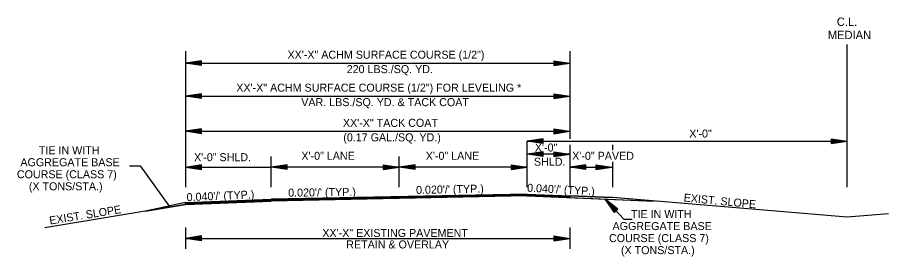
# Model space of a CAD drawing. Extents: x 542112 to 1930787, y -1968972 to 596640.
# Drawn here: x 546510 to 547326, y -1964614 to -1964390 of the extents above; entities that cross this region are included whole.
import ezdxf

# ---------------------------------------------------------------- set-up
doc = ezdxf.new("R2010")
doc.units = 0
doc.layers.add('R_Draft', color=7, linetype='Continuous')
doc.layers.add('R_MOT', color=7, linetype='Continuous')

msp = doc.modelspace()

# ---------------------------------------------------------------- linework, layer by layer
at = {"layer": 'R_Draft'}
for p, q in [((547287.51, -1964549.15), (547287.51, -1964415.64)), ((546667.32, -1964421.89), (546667.32, -1964549.32)), ((546682.32, -1964430.9), (546667.32, -1964433.15)), ((546667.32, -1964433.15), (547027.49, -1964433.15)), ((546682.32, -1964435.4), (546667.32, -1964433.15)), ((546682.32, -1964431.28), (546669.82, -1964433.15)), ((546682.32, -1964435.03), (546669.82, -1964433.15)), ((546682.32, -1964431.66), (546672.4, -1964433.15)), ((546682.32, -1964434.64), (546672.4, -1964433.15)), ((546682.32, -1964432.03), (546674.9, -1964433.15)), ((546682.32, -1964434.27), (546674.9, -1964433.15)), ((546682.32, -1964432.42), (546677.44, -1964433.15)), ((546682.32, -1964433.88), (546677.44, -1964433.15)), ((546682.32, -1964432.8), (546679.95, -1964433.15)), ((546682.32, -1964433.5), (546679.95, -1964433.15)), ((546682.32, -1964435.4), (546682.32, -1964430.9)), ((547012.49, -1964430.9), (547027.49, -1964433.15)), ((547012.49, -1964430.9), (547012.49, -1964435.4)), ((547012.49, -1964431.28), (547024.98, -1964433.15)), ((547012.49, -1964431.66), (547022.4, -1964433.15)), ((547012.49, -1964432.03), (547019.9, -1964433.15)), ((547012.49, -1964432.42), (547017.36, -1964433.15)), ((547012.49, -1964432.8), (547014.86, -1964433.15)), ((547012.49, -1964435.4), (547027.49, -1964433.15)), ((547012.49, -1964433.89), (547017.36, -1964433.15)), ((547012.49, -1964434.64), (547022.4, -1964433.15)), ((547012.49, -1964435.03), (547024.98, -1964433.15)), ((547012.49, -1964434.27), (547019.9, -1964433.15)), ((547012.49, -1964433.5), (547014.86, -1964433.15)), ((546682.32, -1964461.77), (546667.32, -1964464.02)), ((546682.32, -1964462.15), (546669.82, -1964464.02)), ((546682.32, -1964466.27), (546682.32, -1964461.77)), ((547012.49, -1964461.77), (547027.49, -1964464.02)), ((547012.49, -1964461.77), (547012.49, -1964466.27)), ((547012.49, -1964462.15), (547024.98, -1964464.02)), ((546667.32, -1964464.02), (547027.49, -1964464.02)), ((546682.32, -1964466.27), (546667.32, -1964464.02)), ((546682.32, -1964465.9), (546669.82, -1964464.02)), ((546682.32, -1964462.53), (546672.4, -1964464.02)), ((546682.32, -1964465.51), (546672.4, -1964464.02)), ((546682.32, -1964462.9), (546674.9, -1964464.02)), ((546682.32, -1964465.14), (546674.9, -1964464.02)), ((546682.32, -1964463.29), (546677.44, -1964464.02)), ((546682.32, -1964464.75), (546677.44, -1964464.02)), ((546682.32, -1964463.67), (546679.95, -1964464.02)), ((546682.32, -1964464.37), (546679.95, -1964464.02)), ((547012.49, -1964462.53), (547022.4, -1964464.02)), ((547012.49, -1964462.9), (547019.9, -1964464.02)), ((547012.49, -1964463.29), (547017.36, -1964464.02)), ((547012.49, -1964463.67), (547014.86, -1964464.02)), ((547012.49, -1964466.27), (547027.49, -1964464.02)), ((547012.49, -1964464.76), (547017.36, -1964464.02)), ((547012.49, -1964465.51), (547022.4, -1964464.02)), ((547012.49, -1964465.9), (547024.98, -1964464.02)), ((547012.49, -1964465.14), (547019.9, -1964464.02)), ((547012.49, -1964464.37), (547014.86, -1964464.02)), ((546682.32, -1964494.7), (546667.32, -1964496.95)), ((546682.32, -1964499.2), (546682.32, -1964494.7)), ((547012.49, -1964494.7), (547027.49, -1964496.95)), ((547012.49, -1964494.7), (547012.49, -1964499.2)), ((546667.32, -1964496.95), (547027.49, -1964496.95)), ((546682.32, -1964499.2), (546667.32, -1964496.95)), ((546682.32, -1964495.08), (546669.82, -1964496.95)), ((546682.32, -1964498.83), (546669.82, -1964496.95)), ((546682.32, -1964495.46), (546672.4, -1964496.95)), ((546682.32, -1964498.44), (546672.4, -1964496.95)), ((546682.32, -1964495.83), (546674.9, -1964496.95)), ((546682.32, -1964498.07), (546674.9, -1964496.95)), ((546682.32, -1964496.22), (546677.44, -1964496.95)), ((546682.32, -1964497.68), (546677.44, -1964496.95)), ((546682.32, -1964496.6), (546679.95, -1964496.95)), ((546682.32, -1964497.3), (546679.95, -1964496.95)), ((547012.49, -1964495.08), (547024.98, -1964496.95)), ((547012.49, -1964495.46), (547022.4, -1964496.95)), ((547012.49, -1964495.83), (547019.9, -1964496.95)), ((547012.49, -1964496.22), (547017.36, -1964496.95)), ((547012.49, -1964496.6), (547014.86, -1964496.95)), ((547012.49, -1964499.2), (547027.49, -1964496.95)), ((547012.49, -1964497.69), (547017.36, -1964496.95)), ((547012.49, -1964498.44), (547022.4, -1964496.95)), ((547012.49, -1964498.83), (547024.98, -1964496.95)), ((547012.49, -1964498.07), (547019.9, -1964496.95)), ((547012.49, -1964497.3), (547014.86, -1964496.95)), ((547002.51, -1964503.97), (546987.51, -1964506.22)), ((546987.51, -1964549.15), (546987.51, -1964506.22)), ((546987.51, -1964506.22), (547287.51, -1964506.22)), ((547002.51, -1964508.47), (546987.51, -1964506.22)), ((547002.51, -1964504.34), (546990.01, -1964506.22)), ((547002.51, -1964508.09), (546990.01, -1964506.22)), ((547002.51, -1964504.72), (546992.59, -1964506.22)), ((547002.51, -1964507.71), (546992.59, -1964506.22)), ((547002.51, -1964505.1), (546995.09, -1964506.22)), ((547002.51, -1964507.33), (546995.09, -1964506.22)), ((547002.51, -1964505.48), (546997.63, -1964506.22)), ((547002.51, -1964506.94), (546997.63, -1964506.22)), ((547002.51, -1964505.86), (547000.14, -1964506.22)), ((547002.51, -1964506.57), (547000.14, -1964506.22)), ((547002.51, -1964508.47), (547002.51, -1964503.97)), ((547067.77, -1964514.61), (547067.77, -1964509.71)), ((547272.51, -1964503.97), (547287.51, -1964506.22)), ((547272.51, -1964503.97), (547272.51, -1964508.47)), ((547272.51, -1964504.34), (547285, -1964506.22)), ((547272.51, -1964504.72), (547282.42, -1964506.22)), ((547272.51, -1964505.1), (547279.92, -1964506.22)), ((547272.51, -1964505.49), (547277.38, -1964506.22)), ((547272.51, -1964505.86), (547274.88, -1964506.22)), ((547272.51, -1964508.47), (547287.51, -1964506.22)), ((547272.51, -1964506.95), (547277.38, -1964506.22)), ((547272.51, -1964507.71), (547282.42, -1964506.22)), ((547272.51, -1964508.09), (547285, -1964506.22)), ((547272.51, -1964507.33), (547279.92, -1964506.22)), ((547272.51, -1964506.57), (547274.88, -1964506.22)), ((547002.5, -1964516.12), (546987.5, -1964518.37)), ((547027.48, -1964518.37), (546987.5, -1964518.37)), ((547002.5, -1964520.62), (546987.5, -1964518.37)), ((547002.5, -1964516.5), (546990.01, -1964518.37)), ((547002.5, -1964520.25), (546990.01, -1964518.37)), ((547002.5, -1964516.88), (546992.59, -1964518.37)), ((547002.5, -1964519.86), (546992.59, -1964518.37)), ((547002.5, -1964517.25), (546995.08, -1964518.37)), ((547002.5, -1964519.49), (546995.08, -1964518.37)), ((547002.5, -1964517.64), (546997.63, -1964518.37)), ((547002.5, -1964519.1), (546997.63, -1964518.37)), ((547002.5, -1964518.02), (547000.13, -1964518.37)), ((547002.5, -1964518.72), (547000.13, -1964518.37)), ((547002.5, -1964520.62), (547002.5, -1964516.12)), ((547012.48, -1964516.12), (547027.48, -1964518.37)), ((547012.48, -1964516.12), (547012.48, -1964520.62)), ((547012.48, -1964516.5), (547024.98, -1964518.37)), ((547012.48, -1964516.88), (547022.4, -1964518.37)), ((547012.48, -1964517.25), (547019.9, -1964518.37)), ((547012.48, -1964517.64), (547017.36, -1964518.37)), ((547012.48, -1964518.02), (547014.85, -1964518.37)), ((547012.48, -1964520.62), (547027.48, -1964518.37)), ((547012.48, -1964519.11), (547017.36, -1964518.37)), ((547012.48, -1964519.86), (547022.4, -1964518.37)), ((547012.48, -1964520.25), (547024.98, -1964518.37)), ((547012.48, -1964519.49), (547019.9, -1964518.37)), ((547012.48, -1964518.72), (547014.85, -1964518.37)), ((546747.58, -1964549.15), (546747.58, -1964520.59)), ((546747.58, -1964549.32), (546747.58, -1964520.59)), ((546867.58, -1964549.15), (546867.58, -1964520.59)), ((546987.51, -1964530.49), (546987.51, -1964520.59)), ((547067.77, -1964549.15), (547067.77, -1964525.46)), ((546682.32, -1964528.41), (546667.32, -1964530.66)), ((546747.58, -1964530.66), (546667.32, -1964530.66)), ((546682.32, -1964532.91), (546667.32, -1964530.66)), ((546682.32, -1964528.78), (546669.82, -1964530.66)), ((546682.32, -1964532.53), (546669.82, -1964530.66)), ((546682.32, -1964529.16), (546672.4, -1964530.66)), ((546682.32, -1964532.15), (546672.4, -1964530.66)), ((546682.32, -1964529.54), (546674.9, -1964530.66)), ((546682.32, -1964531.77), (546674.9, -1964530.66)), ((546682.32, -1964529.92), (546677.44, -1964530.66)), ((546682.32, -1964531.38), (546677.44, -1964530.66)), ((546682.32, -1964530.3), (546679.95, -1964530.66)), ((546682.32, -1964531.01), (546679.95, -1964530.66)), ((546682.32, -1964532.91), (546682.32, -1964528.41)), ((546762.58, -1964528.24), (546747.58, -1964530.49)), ((546867.58, -1964530.49), (546747.58, -1964530.49)), ((546762.58, -1964532.74), (546747.58, -1964530.49)), ((546762.58, -1964528.61), (546750.09, -1964530.49)), ((546762.58, -1964532.36), (546750.09, -1964530.49)), ((546762.58, -1964528.99), (546752.67, -1964530.49)), ((546762.58, -1964531.98), (546752.67, -1964530.49)), ((546762.58, -1964529.37), (546755.16, -1964530.49)), ((546762.58, -1964531.6), (546755.16, -1964530.49)), ((546762.58, -1964529.75), (546757.71, -1964530.49)), ((546762.58, -1964531.21), (546757.71, -1964530.49)), ((546762.58, -1964530.13), (546760.21, -1964530.49)), ((546762.58, -1964530.84), (546760.21, -1964530.49)), ((546762.58, -1964532.74), (546762.58, -1964528.24)), ((546852.58, -1964528.24), (546867.58, -1964530.49)), ((546852.58, -1964528.24), (546852.58, -1964532.74)), ((546852.58, -1964528.61), (546865.08, -1964530.49)), ((546852.58, -1964528.99), (546862.5, -1964530.49)), ((546852.58, -1964529.37), (546860, -1964530.49)), ((546852.58, -1964529.76), (546857.46, -1964530.49)), ((546852.58, -1964530.13), (546854.95, -1964530.49)), ((546852.58, -1964532.74), (546867.58, -1964530.49)), ((546852.58, -1964531.22), (546857.46, -1964530.49)), ((546852.58, -1964531.98), (546862.5, -1964530.49)), ((546852.58, -1964532.36), (546865.08, -1964530.49)), ((546852.58, -1964531.6), (546860, -1964530.49)), ((546852.58, -1964530.84), (546854.95, -1964530.49)), ((546882.58, -1964528.24), (546867.58, -1964530.49)), ((546987.51, -1964530.49), (546867.58, -1964530.49)), ((546882.58, -1964532.74), (546867.58, -1964530.49)), ((546882.58, -1964528.61), (546870.09, -1964530.49)), ((546882.58, -1964532.36), (546870.09, -1964530.49)), ((546882.58, -1964528.99), (546872.67, -1964530.49)), ((546882.58, -1964531.98), (546872.67, -1964530.49)), ((546882.58, -1964529.37), (546875.16, -1964530.49)), ((546882.58, -1964531.6), (546875.16, -1964530.49)), ((546882.58, -1964529.75), (546877.71, -1964530.49)), ((546882.58, -1964531.21), (546877.71, -1964530.49)), ((546882.58, -1964530.13), (546880.21, -1964530.49)), ((546882.58, -1964530.84), (546880.21, -1964530.49)), ((546882.58, -1964532.74), (546882.58, -1964528.24)), ((546972.51, -1964528.24), (546987.51, -1964530.49)), ((546972.51, -1964528.24), (546972.51, -1964532.74)), ((546972.51, -1964528.61), (546985, -1964530.49)), ((546972.51, -1964528.99), (546982.42, -1964530.49)), ((546972.51, -1964529.37), (546979.92, -1964530.49)), ((546972.51, -1964529.76), (546977.38, -1964530.49)), ((546972.51, -1964530.13), (546974.88, -1964530.49)), ((546972.51, -1964532.74), (546987.51, -1964530.49)), ((546972.51, -1964531.22), (546977.38, -1964530.49)), ((546972.51, -1964531.98), (546982.42, -1964530.49)), ((546972.51, -1964532.36), (546985, -1964530.49)), ((546972.51, -1964531.6), (546979.92, -1964530.49)), ((546972.51, -1964530.84), (546974.88, -1964530.49)), ((546987.51, -1964549.15), (546987.51, -1964530.49)), ((547042.49, -1964528.24), (547027.49, -1964530.49)), ((547027.49, -1964530.49), (547067.03, -1964530.49)), ((547042.49, -1964532.74), (547027.49, -1964530.49)), ((547042.49, -1964528.61), (547029.99, -1964530.49)), ((547042.49, -1964532.36), (547029.99, -1964530.49)), ((547042.49, -1964528.99), (547032.57, -1964530.49)), ((547042.49, -1964531.98), (547032.57, -1964530.49)), ((547042.49, -1964529.37), (547035.07, -1964530.49)), ((547042.49, -1964531.6), (547035.07, -1964530.49)), ((547042.49, -1964529.75), (547037.61, -1964530.49)), ((547042.49, -1964531.21), (547037.61, -1964530.49)), ((547042.49, -1964530.13), (547040.12, -1964530.49)), ((547042.49, -1964530.84), (547040.12, -1964530.49)), ((547042.49, -1964532.74), (547042.49, -1964528.24)), ((547052.03, -1964528.24), (547067.03, -1964530.49)), ((547052.03, -1964528.24), (547052.03, -1964532.74)), ((547052.03, -1964528.61), (547064.53, -1964530.49)), ((547052.03, -1964528.99), (547061.95, -1964530.49)), ((547052.03, -1964529.37), (547059.45, -1964530.49)), ((547052.03, -1964529.76), (547056.91, -1964530.49)), ((547052.03, -1964530.13), (547054.4, -1964530.49)), ((547052.03, -1964532.74), (547067.03, -1964530.49)), ((547052.03, -1964531.22), (547056.91, -1964530.49)), ((547052.03, -1964531.98), (547061.95, -1964530.49)), ((547052.03, -1964532.36), (547064.53, -1964530.49)), ((547052.03, -1964531.6), (547059.45, -1964530.49)), ((547052.03, -1964530.84), (547054.4, -1964530.49)), ((546987.51, -1964555.69), (546747.58, -1964560.49)), ((546987.51, -1964555.99), (546747.59, -1964560.79)), ((546987.51, -1964556.29), (546747.59, -1964561.09)), ((546987.51, -1964556.6), (546747.6, -1964561.39)), ((546987.51, -1964556.9), (546747.6, -1964561.69)), ((546987.51, -1964557.2), (546747.61, -1964561.99)), ((546987.51, -1964557.4), (546747.61, -1964562.19)), ((546987.44, -1964557.39), (547106.6, -1964562.16)), ((546987.45, -1964557.19), (547027.49, -1964558.8)), ((546987.46, -1964556.89), (547027.49, -1964558.49)), ((546987.47, -1964556.59), (547027.49, -1964558.19)), ((546987.48, -1964556.29), (547027.49, -1964557.89)), ((546987.5, -1964555.99), (547027.49, -1964557.59)), ((546987.51, -1964555.69), (547027.79, -1964557.31)), ((547027.49, -1964557.29), (547067.77, -1964558.91)), ((547027.49, -1964557.29), (547027.49, -1964558.99)), ((547067.77, -1964558.91), (547027.49, -1964557.29)), ((547027.49, -1964558.99), (547027.49, -1964558.99)), ((547287.43, -1964577.32), (547067.77, -1964558.91)), ((546667.32, -1964565.4), (546535.64, -1964587.35)), ((546667.32, -1964563.7), (546629.83, -1964571.65)), ((546629.83, -1964571.65), (546667.32, -1964565.4)), ((546667.32, -1964563.7), (546747.58, -1964560.49)), ((546667.32, -1964564), (546747.59, -1964560.79)), ((546667.32, -1964564.3), (546747.6, -1964561.09)), ((546667.32, -1964564.6), (546747.62, -1964561.39)), ((546667.32, -1964564.9), (546747.63, -1964561.69)), ((546667.32, -1964565.21), (546747.64, -1964561.99)), ((546667.32, -1964565.41), (546747.65, -1964562.19)), ((546667.32, -1964565.4), (546667.32, -1964563.7)), ((546667.32, -1964565.4), (546667.32, -1964563.7)), ((546667.32, -1964565.41), (546667.32, -1964563.7)), ((546667.32, -1964565.4), (546667.32, -1964565.4)), ((547069.28, -1964572.81), (547060.68, -1964560.32)), ((547072.57, -1964569.74), (547060.68, -1964560.32)), ((547069.56, -1964572.56), (547062.39, -1964562.15)), ((547072.3, -1964569.99), (547062.39, -1964562.15)), ((547072.02, -1964570.26), (547064.15, -1964564.04)), ((547069.84, -1964572.3), (547064.15, -1964564.04)), ((547070.11, -1964572.04), (547065.86, -1964565.86)), ((547071.74, -1964570.51), (547065.86, -1964565.86)), ((547071.46, -1964570.77), (547067.6, -1964567.72)), ((547070.4, -1964571.77), (547067.6, -1964567.72)), ((547069.28, -1964572.81), (547072.57, -1964569.74)), ((547071.18, -1964571.03), (547069.31, -1964569.55)), ((547070.67, -1964571.52), (547069.31, -1964569.55)), ((547326.26, -1964574.06), (547287.43, -1964577.32)), ((546667.32, -1964586.89), (546667.32, -1964606.89)), ((547027.49, -1964586.89), (547027.49, -1964606.89)), ((546682.32, -1964594.89), (546667.32, -1964597.14)), ((546667.32, -1964597.14), (547027.49, -1964597.14)), ((546682.32, -1964599.39), (546667.32, -1964597.14)), ((546682.32, -1964595.27), (546669.82, -1964597.14)), ((546682.32, -1964599.02), (546669.82, -1964597.14)), ((546682.32, -1964595.65), (546672.4, -1964597.14)), ((546682.32, -1964598.63), (546672.4, -1964597.14)), ((546682.32, -1964596.02), (546674.9, -1964597.14)), ((546682.32, -1964598.26), (546674.9, -1964597.14)), ((546682.32, -1964596.41), (546677.44, -1964597.14)), ((546682.32, -1964597.87), (546677.44, -1964597.14)), ((546682.32, -1964596.79), (546679.95, -1964597.14)), ((546682.32, -1964597.49), (546679.95, -1964597.14)), ((546682.32, -1964599.39), (546682.32, -1964594.89)), ((547012.49, -1964594.89), (547027.49, -1964597.14)), ((547012.49, -1964594.89), (547012.49, -1964599.39)), ((547012.49, -1964595.27), (547024.98, -1964597.14)), ((547012.49, -1964595.65), (547022.4, -1964597.14)), ((547012.49, -1964596.02), (547019.9, -1964597.14)), ((547012.49, -1964596.41), (547017.36, -1964597.14)), ((547012.49, -1964596.79), (547014.86, -1964597.14)), ((547012.49, -1964599.39), (547027.49, -1964597.14)), ((547012.49, -1964597.88), (547017.36, -1964597.14)), ((547012.49, -1964598.63), (547022.4, -1964597.14)), ((547012.49, -1964599.02), (547024.98, -1964597.14)), ((547012.49, -1964598.26), (547019.9, -1964597.14)), ((547012.49, -1964597.49), (547014.86, -1964597.14))]:
    msp.add_line(p, q, dxfattribs=at)
for points in [[(547027.49, -1964421.89), (547027.49, -1964503.99)], [(547027.49, -1964509.71), (547027.49, -1964549.15)], [(546614.98, -1964529.1), (546624.98, -1964529.1), (546652.14, -1964566.92)], [(547027.49, -1964558.99), (547106.6, -1964562.16), (547067.77, -1964558.91)]]:
    msp.add_lwpolyline(points, dxfattribs=at)
at = {"layer": 'R_MOT'}
for q in [(547060.68, -1964560.32), (547085.95, -1964579)]:
    msp.add_line((547078.15, -1964579), q, dxfattribs=at)

# ---------------------------------------------------------------- texts
at = {"layer": 'R_Draft'}
for s, height, p in [('C.L.', 7.8, (547277.74, -1964398.33)), ('MEDIAN', 7.8, (547269.32, -1964410.69)), ('XX\'-X" ACHM SURFACE COURSE (1/2")', 7.5, (546762.92, -1964428.98)), ('220 LBS./SQ. YD. ', 7.5, (546818.41, -1964442.53)), ('XX\'-X" ACHM SURFACE COURSE (1/2") FOR LEVELING *', 7.5, (546714.91, -1964459.85)), ('VAR. LBS./SQ. YD. & TACK COAT', 7.5, (546775.8, -1964473.4)), ('XX\'-X" TACK COAT', 7.5, (546814.86, -1964492.78)), ('(0.17 GAL./SQ. YD.)', 7.5, (546815.22, -1964506.33)), ('X\'-0" ', 7.5, (547139.48, -1964502.79)), ('TIE IN WITH ', 7.5, (546529.9, -1964518.39)), ('X\'-0" ', 7.5, (546994.75, -1964515.87)), ('X\'-0" SHLD.', 7.5, (546675.35, -1964524.89)), ('X\'-0" LANE', 7.5, (546775.92, -1964523.62)), ('X\'-0" LANE', 7.5, (546892.51, -1964523.62)), ('X\'-0" PAVED', 7.5, (547029.73, -1964523.62)), ('AGGREGATE BASE', 7.5, (546512.6, -1964529.64)), ('SHLD.', 7.5, (546993.89, -1964529.14)), ('COURSE (CLASS 7)', 7.5, (546509.29, -1964540.89)), ('(X TONS/STA.)', 7.5, (546520.51, -1964552.14)), ('TIE IN WITH ', 7.5, (547084.84, -1964578.12)), ('AGGREGATE BASE', 7.5, (547067.54, -1964589.37)), ('XX\'-X" EXISTING PAVEMENT', 7.5, (546795.56, -1964595.82)), ('COURSE (CLASS 7)', 7.5, (547064.23, -1964600.62)), ('RETAIN & OVERLAY', 7.5, (546817.97, -1964606.54)), ('(X TONS/STA.)', 7.5, (547075.45, -1964611.87))]:
    msp.add_text(s, height=height, dxfattribs=at).set_placement(p)
for s, rotation, p in [("0.040'/' (TYP.)", 2.44797, (546668.55, -1964562.38)), ("0.020'/' (TYP.)", 0.87191, (546763.59, -1964558.19)), ("0.020'/' (TYP.)", 1.17446, (546883.47, -1964555.56)), ("0.040'/' (TYP.)", 356.93347, (546987.31, -1964553.44)), ('EXIST. SLOPE', 354.49435, (547133.97, -1964562.56)), ('EXIST. SLOPE', 9.15344, (546540.36, -1964584.23))]:
    msp.add_text(s, height=7.5, rotation=rotation, dxfattribs=at).set_placement(p)

doc.saveas('drawing.dxf')
